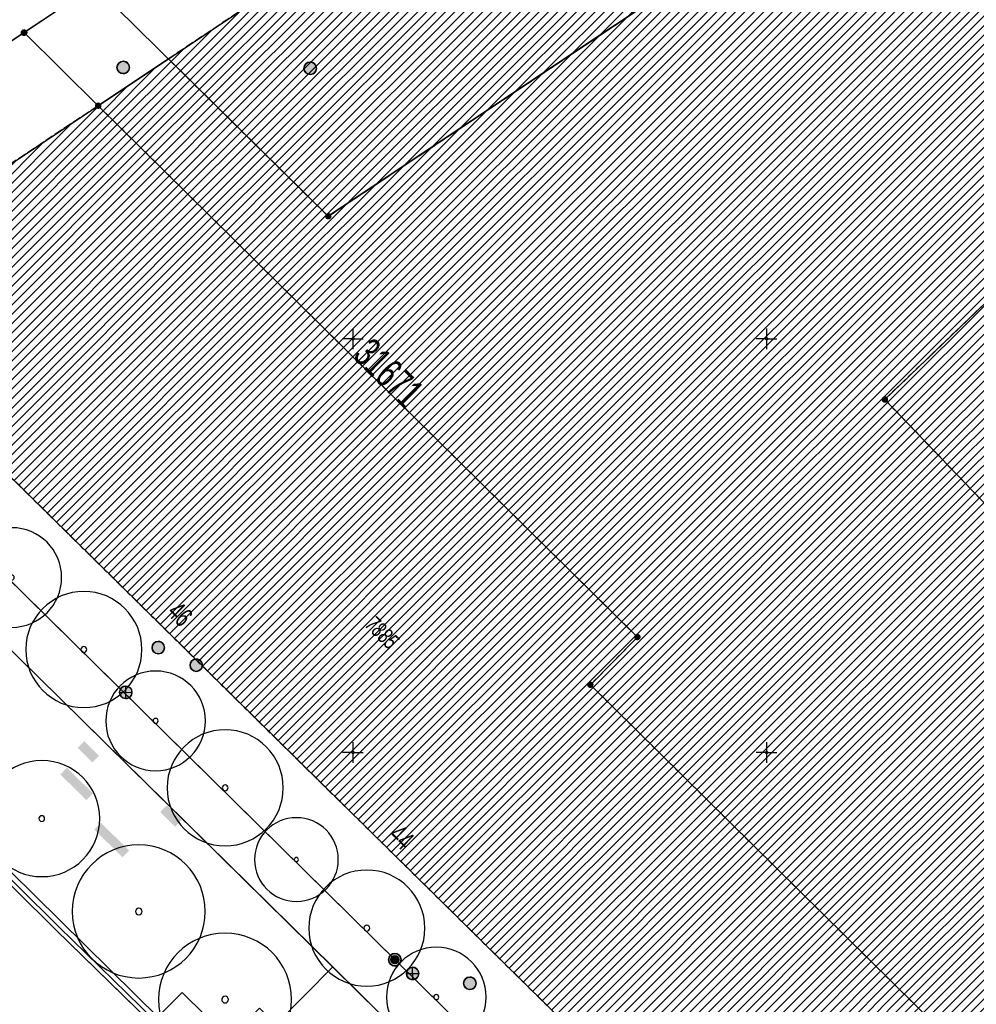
# Model space of a CAD drawing. Header units: metres. Extents: x 2695560 to 2696939, y 1260491 to 1262050.
# Tile 580 of 656: x 2695831 to 2695889, y 1261235 to 1261294. Entities that reach past the tile are written whole.
import ezdxf

# ---------------------------------------------------------------- set-up
doc = ezdxf.new("R2010")
doc.units = ezdxf.units.M
doc.linetypes.add('AUSGEZOGEN', pattern=[0])
doc.linetypes.add('STRICHLINIE_S4', pattern=[0.66, 0.5, -0.16])
for name, color, linetype in [('XR$1$AV_Flächen (EO)', 7, 'AUSGEZOGEN'), ('XR$1$AV_Grenzpunkte', 7, 'AUSGEZOGEN'), ('XR$1$AV_Koordinatennetzpunkte', 7, 'AUSGEZOGEN'), ('XR$1$AV_Linien (BB)', 7, 'AUSGEZOGEN'), ('XR$1$AV_Proj. Gebäude', 7, 'AUSGEZOGEN'), ('XR$1$AV_Proj. Gebäude-ID', 7, 'AUSGEZOGEN'), ('XR$1$AV_Proj. Haus-Nr.', 7, 'AUSGEZOGEN'), ('XR$1$AV_Proj. ut. Gebäude', 7, 'AUSGEZOGEN'), ('XR$1$AV_Proj. Versicherung-Nr.', 7, 'AUSGEZOGEN'), ('XR$1$AW_LK_Schachtdeckel', 24, 'AUSGEZOGEN'), ('XR$1$EW_LK_Knoten', 1, 'AUSGEZOGEN'), ('XR$1$GR_Baum', 94, 'AUSGEZOGEN'), ('XR$1$Liegenschaftsgrenzen', 7, 'AUSGEZOGEN'), ('XR$1$PFAV', 255, 'AUSGEZOGEN'), ('XR$1$PFAW', 255, 'AUSGEZOGEN'), ('XR$1$PFEW', 255, 'AUSGEZOGEN'), ('XR$1$PFWA', 255, 'AUSGEZOGEN'), ('XR$1$RP_Abstandslinie', 7, 'AUSGEZOGEN'), ('XR$1$WA_LK_Hydrant', 171, 'AUSGEZOGEN')]:
    doc.layers.add(name, color=color, linetype=linetype)
doc.styles.add('ARIAL', font='arial.ttf')
pattern_1 = [(45, (2695855, 1261000), (-0.5656854, 0.5656854), []), (45, (2695854.71716, 1261000.28284), (-0.5656854, 0.5656854), [])]

# ---------------------------------------------------------------- blocks, each defined once
blk = doc.blocks.new('COMPLEXOBJECT_291')
at = {"layer": 'XR$1$AV_Linien (BB)', "color": 7, "linetype": 'AUSGEZOGEN', "transparency": 33554687}
blk.add_lwpolyline([(5813.49, 11275.95), (5814.409, 11275.044), (5859.7, 11230.41), (5878.841, 11211.531)], dxfattribs=at)
blk = doc.blocks.new('COMPLEXOBJECT_619')
at = {"layer": 'XR$1$AV_Linien (BB)', "color": 7, "linetype": 'AUSGEZOGEN', "transparency": 33554687}
for p, q in [((5806.59, 11275.349), (5803.993, 11273.604)), ((5848.775, 11237.036), (5810.278, 11274.937)), ((5799.653, 11271.351), (5797.264, 11272.608))]:
    blk.add_line(p, q, dxfattribs=at)
for centre, radius, start, end in [((5808.201, 11273.06), 2.799, 42.10608, 125.14534), ((5792.694, 11290.064), 19.965, 290.40057, 304.46929)]:
    blk.add_arc(centre, radius, start, end, dxfattribs=at)
blk = doc.blocks.new('COMPLEXOBJECT_688')
at = {"layer": 'XR$1$AV_Linien (BB)', "color": 7, "linetype": 'AUSGEZOGEN', "transparency": 33554687}
blk.add_lwpolyline([(5796.458, 11258.431), (5799.729, 11255.027), (5799.902, 11254.847), (5804.024, 11250.549), (5810.945, 11243.331), (5815.456, 11247.657), (5819.617, 11251.582), (5832.036, 11239.275), (5837.826, 11233.637), (5838.007, 11233.811), (5839.672, 11235.498), (5842.519, 11232.689), (5844.359, 11234.554), (5845.356, 11233.57), (5848.775, 11237.036)], dxfattribs=at)
blk = doc.blocks.new('COMPLEXOBJECT_1365')
at = {"layer": 'XR$1$Liegenschaftsgrenzen', "color": 7, "linetype": 'AUSGEZOGEN', "transparency": 33554687}
for p, q in [((5806.59, 11275.349), (5803.993, 11273.604)), ((5799.653, 11271.351), (5797.264, 11272.608))]:
    blk.add_line(p, q, dxfattribs=at)
blk.add_lwpolyline([(5853.86, 11224.95), (5849.366, 11229.384), (5852.973, 11232.903), (5810.278, 11274.937)], dxfattribs=at)
for centre, radius, start, end in [((5808.201, 11273.06), 2.799, 42.10608, 125.14534), ((5792.694, 11290.064), 19.965, 290.40057, 304.46929)]:
    blk.add_arc(centre, radius, start, end, dxfattribs=at)
blk = doc.blocks.new('COMPLEXOBJECT_1421')
at = {"layer": 'XR$1$Liegenschaftsgrenzen', "color": 7, "linetype": 'AUSGEZOGEN', "transparency": 33554687}
blk.add_lwpolyline([(5813.49, 11275.95), (5859.7, 11230.41), (5879.293, 11211.085)], dxfattribs=at)
blk = doc.blocks.new('BAV15')
at = {"layer": 'XR$1$PFAV', "transparency": 33554687}
blk.add_hatch(color=7, dxfattribs=at).paths.add_polyline_path([(0.5, 0), (0.49, 0.1), (0.46, 0.2), (0.41, 0.29), (0.34, 0.36), (0.26, 0.42), (0.17, 0.47), (0.08, 0.49), (-0.03, 0.5), (-0.13, 0.48), (-0.22, 0.45), (-0.31, 0.4), (-0.38, 0.33), (-0.44, 0.24), (-0.48, 0.15), (-0.5, 0.05), (-0.5, -0.05), (-0.48, -0.15), (-0.44, -0.24), (-0.38, -0.33), (-0.31, -0.4), (-0.22, -0.45), (-0.13, -0.48), (-0.03, -0.5), (0.08, -0.49), (0.17, -0.47), (0.26, -0.42), (0.34, -0.36), (0.41, -0.29), (0.46, -0.2), (0.49, -0.1)])
at = {"color": 7, "transparency": 33554687}
for start, end in [(90, 270), (270, 90)]:
    blk.add_arc((0, 0), 0.5, start, end, dxfattribs=at)
at = {"layer": 'XR$1$PFAV', "transparency": 33554687}
blk.add_circle((0, 0), 0.5, dxfattribs=at)
blk = doc.blocks.new('BWAV20')
at = {"true_color": 0x000000, "transparency": 33554687}
blk.add_hatch(color=18, dxfattribs=at).paths.add_polyline_path([(0.17, 0), (0.16, 0.03), (0.15, 0.07), (0.14, 0.1), (0.11, 0.12), (0.09, 0.14), (0.06, 0.16), (0.03, 0.16), (-0.01, 0.17), (-0.04, 0.16), (-0.07, 0.15), (-0.1, 0.13), (-0.13, 0.11), (-0.15, 0.08), (-0.16, 0.05), (-0.17, 0.02), (-0.17, -0.02), (-0.16, -0.05), (-0.15, -0.08), (-0.13, -0.11), (-0.1, -0.13), (-0.07, -0.15), (-0.04, -0.16), (-0.01, -0.17), (0.03, -0.16), (0.06, -0.16), (0.09, -0.14), (0.11, -0.12), (0.14, -0.1), (0.15, -0.07), (0.16, -0.03)])
at = {"layer": 'XR$1$PFAV', "transparency": 33554687}
blk.add_hatch(color=7, dxfattribs=at).paths.add_polyline_path([(0.5, 0), (0.49, 0.1), (0.46, 0.2), (0.41, 0.29), (0.34, 0.36), (0.26, 0.42), (0.17, 0.47), (0.08, 0.49), (-0.03, 0.5), (-0.13, 0.48), (-0.22, 0.45), (-0.31, 0.4), (-0.38, 0.33), (-0.44, 0.24), (-0.48, 0.15), (-0.5, 0.05), (-0.5, -0.05), (-0.48, -0.15), (-0.44, -0.24), (-0.38, -0.33), (-0.31, -0.4), (-0.22, -0.45), (-0.13, -0.48), (-0.03, -0.5), (0.08, -0.49), (0.17, -0.47), (0.26, -0.42), (0.34, -0.36), (0.41, -0.29), (0.46, -0.2), (0.49, -0.1)])
blk = doc.blocks.new('BAV2041')
at = {"color": 7, "transparency": 33554687}
for p, q in [((0, 0.5), (0, 0.05)), ((-0.05, 0), (-0.5, 0)), ((0.05, 0), (0.5, 0)), ((0, -0.05), (0, -0.5))]:
    blk.add_line(p, q, dxfattribs=at)
blk.add_circle((0, 0), 0.05, dxfattribs=at)
for start, end in [(90, 270), (270, 90)]:
    blk.add_arc((0, 0), 0.05, start, end, dxfattribs=at)
blk = doc.blocks.new('WBGR1')
at = {"color": 94, "transparency": 33554687}
for radius, start, end in [(1, 90, 270), (1, 270, 90), (0.05, 90, 270), (0.05, 270, 90)]:
    blk.add_arc((0, 0), radius, start, end, dxfattribs=at)
blk = doc.blocks.new('BAW2082')
at = {"layer": 'XR$1$PFAW', "transparency": 33554687}
blk.add_hatch(color=7, dxfattribs=at).paths.add_polyline_path([(0.509, -0.003), (0.499, 0.098), (0.469, 0.194), (0.42, 0.283), (0.354, 0.359), (0.274, 0.421), (0.183, 0.466), (0.085, 0.491), (-0.016, 0.496), (-0.116, 0.481), (-0.211, 0.446), (-0.297, 0.392), (-0.37, 0.323), (-0.428, 0.24), (-0.468, 0.147), (-0.488, 0.047), (-0.488, -0.054), (-0.468, -0.153), (-0.428, -0.246), (-0.37, -0.329), (-0.297, -0.398), (-0.211, -0.452), (-0.116, -0.487), (-0.016, -0.502), (0.085, -0.497), (0.183, -0.472), (0.274, -0.427), (0.354, -0.366), (0.42, -0.289), (0.469, -0.2), (0.499, -0.104)])
at = {"transparency": 33554687}
for start, end in [(91.19481, 268.80519), (268.80519, 91.19481)]:
    blk.add_arc((0.01, 0), 0.5, start, end, dxfattribs=at)
at = {"layer": 'XR$1$PFAW', "transparency": 33554687}
blk.add_circle((0.009, -0.003), 0.5, dxfattribs=at)
blk = doc.blocks.new('BWA2009')
at = {"true_color": 0x000000, "transparency": 33554687}
blk.add_hatch(color=18, dxfattribs=at).paths.add_polyline_path([(0.333, 0), (0.327, 0.067), (0.306, 0.131), (0.274, 0.19), (0.23, 0.242), (0.176, 0.283), (0.116, 0.313), (0.05, 0.329), (-0.017, 0.333), (-0.084, 0.323), (-0.147, 0.299), (-0.204, 0.264), (-0.253, 0.217), (-0.291, 0.162), (-0.318, 0.1), (-0.332, 0.034), (-0.332, -0.034), (-0.318, -0.1), (-0.291, -0.162), (-0.253, -0.217), (-0.204, -0.264), (-0.147, -0.299), (-0.084, -0.323), (-0.017, -0.333), (0.05, -0.329), (0.116, -0.313), (0.176, -0.283), (0.23, -0.242), (0.274, -0.19), (0.306, -0.131), (0.327, -0.067)])
at = {"layer": 'XR$1$PFWA', "transparency": 33554687}
blk.add_hatch(color=7, dxfattribs=at).paths.add_polyline_path([(0.5, 0), (0.49, 0.101), (0.459, 0.197), (0.41, 0.286), (0.344, 0.362), (0.264, 0.424), (0.174, 0.469), (0.076, 0.494), (-0.025, 0.499), (-0.125, 0.484), (-0.22, 0.449), (-0.306, 0.395), (-0.379, 0.326), (-0.437, 0.243), (-0.477, 0.15), (-0.497, 0.051), (-0.497, -0.051), (-0.477, -0.15), (-0.437, -0.243), (-0.379, -0.326), (-0.306, -0.395), (-0.22, -0.449), (-0.125, -0.484), (-0.025, -0.499), (0.076, -0.494), (0.174, -0.469), (0.264, -0.424), (0.344, -0.362), (0.41, -0.286), (0.459, -0.197), (0.49, -0.101)])
at = {"transparency": 33554687}
blk.add_circle((0, 0), 0.333, dxfattribs=at)
for start, end in [(90, 180), (180, 270), (0, 90), (270, 0)]:
    blk.add_arc((0, 0), 0.5, start, end, dxfattribs=at)
at = {"layer": 'XR$1$PFWA', "transparency": 33554687}
blk.add_circle((0, 0), 0.5, dxfattribs=at)
blk = doc.blocks.new('BEWLP2549_S')
at = {"layer": 'XR$1$PFEW', "transparency": 33554687}
blk.add_hatch(color=7, dxfattribs=at).paths.add_polyline_path([(0.5, 0), (0.49, 0.101), (0.459, 0.197), (0.41, 0.286), (0.344, 0.362), (0.264, 0.424), (0.174, 0.469), (0.076, 0.494), (-0.025, 0.499), (-0.125, 0.484), (-0.22, 0.449), (-0.306, 0.395), (-0.379, 0.326), (-0.437, 0.243), (-0.477, 0.15), (-0.497, 0.051), (-0.497, -0.051), (-0.477, -0.15), (-0.437, -0.243), (-0.379, -0.326), (-0.306, -0.395), (-0.22, -0.449), (-0.125, -0.484), (-0.025, -0.499), (0.076, -0.494), (0.174, -0.469), (0.264, -0.424), (0.344, -0.362), (0.41, -0.286), (0.459, -0.197), (0.49, -0.101)])
at = {"color": 1, "transparency": 33554687}
for p, q in [((0.354, -0.354), (-0.354, 0.354)), ((-0.354, -0.354), (0.354, 0.354))]:
    blk.add_line(p, q, dxfattribs=at)
for start, end in [(91.38095, 268.61905), (268.61905, 91.38095)]:
    blk.add_arc((0, 0), 0.5, start, end, dxfattribs=at)
at = {"layer": 'XR$1$PFEW', "transparency": 33554687}
blk.add_circle((0, 0), 0.5, dxfattribs=at)

msp = doc.modelspace()

# ---------------------------------------------------------------- hatches: boundary and pattern name
at = {"transparency": 33554687}
for points in [[(2695834.733, 1261250.49), (2695834.332, 1261250.092), (2695835.215, 1261249.202), (2695835.616, 1261249.6)], [(2695833.676, 1261248.887), (2695833.279, 1261248.484), (2695834.852, 1261246.933), (2695835.249, 1261247.336)], [(2695839.72, 1261246.612), (2695839.32, 1261246.206), (2695840.214, 1261245.326), (2695840.614, 1261245.732)], [(2695835.732, 1261245.562), (2695835.332, 1261245.156), (2695837.044, 1261243.472), (2695837.444, 1261243.878)]]:
    msp.add_hatch(color=7, dxfattribs=at).paths.add_polyline_path(points)
at = {"layer": 'XR$1$AV_Proj. Gebäude', "lineweight": 30, "transparency": 33554687}
h = msp.add_hatch(dxfattribs=at)
h.set_pattern_fill('SCHRAFFUR_601', color=254, scale=0.2, style=0, pattern_type=2)
h.set_pattern_definition(pattern_1)
h.paths.add_polyline_path([(2695839.814, 1261291.73), (2695849.469, 1261282.217), (2695892.949, 1261311.187), (2695908.22, 1261295.259), (2695883.11, 1261271.146), (2695893.292, 1261260.543), (2695931.015, 1261296.769), (2695898.414, 1261330.774)], flags=0)
h = msp.add_hatch(dxfattribs=at)
h.set_pattern_fill('SCHRAFFUR_601', color=254, scale=0.2, style=0, pattern_type=2)
h.set_pattern_definition(pattern_1)
h.paths.add_polyline_path([(2695835.564, 1261288.898), (2695818.82, 1261277.74), (2695883.508, 1261214.004), (2695894.8, 1261224.848), (2695865.317, 1261253.898), (2695868.159, 1261256.783)], flags=0)
at = {"layer": 'XR$1$AV_Proj. ut. Gebäude', "transparency": 33554687}
h = msp.add_hatch(dxfattribs=at)
h.set_pattern_fill('SCHRAFFUR_601', color=255, scale=0.2, style=0, pattern_type=2)
h.set_pattern_definition(pattern_1)
h.paths.add_polyline_path([(2695931.015, 1261296.769), (2695893.292, 1261260.543), (2695883.11, 1261271.146), (2695908.22, 1261295.259), (2695892.949, 1261311.187), (2695849.469, 1261282.217), (2695839.814, 1261291.73), (2695835.564, 1261288.898), (2695868.159, 1261256.783), (2695865.317, 1261253.898), (2695894.8, 1261224.848), (2695883.508, 1261214.004), (2695887.07, 1261210.493), (2695918.263, 1261240.448), (2695915.492, 1261243.333), (2695949.464, 1261275.956), (2695932.293, 1261293.837), (2695933.093, 1261294.605)], flags=0)

# ---------------------------------------------------------------- linework, layer by layer
at = {"layer": 'XR$1$AV_Flächen (EO)', "color": 7, "linetype": 'AUSGEZOGEN', "transparency": 33554687}
msp.add_lwpolyline([(2695841.58, 1261212.504), (2695839.524, 1261214.658), (2695829.815, 1261224.822), (2695838.977, 1261233.621), (2695833.182, 1261239.263), (2695820.591, 1261251.74), (2695816.254, 1261247.649), (2695816.426, 1261247.467), (2695820.587, 1261251.392), (2695833.006, 1261239.085), (2695838.617, 1261233.622), (2695829.462, 1261224.83), (2695839.343, 1261214.485), (2695841.4, 1261212.332), (2695841.58, 1261212.504)], close=True, dxfattribs=at)
at = {"layer": 'XR$1$AV_Linien (BB)', "color": 7, "linetype": 'AUSGEZOGEN', "transparency": 33554687}
for p, q in [((2695869.503, 1261318.873), (2695815.13, 1261282.7)), ((2695853.943, 1261232.713), (2695849.745, 1261236.846))]:
    msp.add_line(p, q, dxfattribs=at)
at = {"layer": 'XR$1$AV_Proj. Gebäude', "color": 8, "linetype": 'STRICHLINIE_S4', "transparency": 33554687}
for points in [[(2695839.814, 1261291.73), (2695849.469, 1261282.217), (2695892.949, 1261311.187), (2695908.22, 1261295.259), (2695883.11, 1261271.146), (2695893.292, 1261260.543), (2695931.015, 1261296.769), (2695898.414, 1261330.774), (2695839.814, 1261291.73)], [(2695835.564, 1261288.898), (2695818.82, 1261277.74), (2695883.508, 1261214.004), (2695894.8, 1261224.848), (2695865.317, 1261253.898), (2695868.159, 1261256.783), (2695835.564, 1261288.898)]]:
    msp.add_lwpolyline(points, close=True, dxfattribs=at)
at = {"layer": 'XR$1$AV_Proj. ut. Gebäude', "color": 8, "linetype": 'AUSGEZOGEN', "transparency": 33554687}
msp.add_lwpolyline([(2695931.015, 1261296.769), (2695893.292, 1261260.543), (2695883.11, 1261271.146), (2695908.22, 1261295.259), (2695892.949, 1261311.187), (2695849.469, 1261282.217), (2695839.814, 1261291.73), (2695835.564, 1261288.898), (2695868.159, 1261256.783), (2695865.317, 1261253.898), (2695894.8, 1261224.848), (2695883.508, 1261214.004), (2695887.07, 1261210.493), (2695918.263, 1261240.448), (2695915.492, 1261243.333), (2695949.464, 1261275.956), (2695932.293, 1261293.837), (2695933.093, 1261294.605), (2695931.015, 1261296.769)], close=True, dxfattribs=at)
at = {"layer": 'XR$1$Liegenschaftsgrenzen', "color": 7, "linetype": 'AUSGEZOGEN', "transparency": 33554687}
for p, q in [((2695835.344, 1261296.148), (2695831.091, 1261293.318)), ((2695831.091, 1261293.318), (2695815.13, 1261282.7))]:
    msp.add_line(p, q, dxfattribs=at)
for points in [[(2695835.344, 1261296.148), (2695849.477, 1261282.219), (2695892.93, 1261311.168), (2695908.217, 1261295.248), (2695883.115, 1261271.145), (2695893.297, 1261260.542), (2695931.021, 1261296.765), (2695932.774, 1261298.59)], [(2695880.263, 1261210.895), (2695894.795, 1261224.85), (2695865.317, 1261253.902), (2695868.159, 1261256.787), (2695835.573, 1261288.901), (2695831.091, 1261293.318)]]:
    msp.add_lwpolyline(points, dxfattribs=at)
at = {"layer": 'XR$1$RP_Abstandslinie', "color": 7, "linetype": 'AUSGEZOGEN', "transparency": 33554687}
for points in [[(2695864.299, 1261308.045), (2695851.94, 1261299.81), (2695818.82, 1261277.74)], [(2695818.82, 1261277.74), (2695843.69, 1261253.25), (2695870.76, 1261226.57), (2695897.4, 1261200.31)], [(2695885.13, 1261188.53), (2695858.82, 1261214.46), (2695831.76, 1261241.14), (2695804.25, 1261268.25)]]:
    msp.add_lwpolyline(points, dxfattribs=at)

# ---------------------------------------------------------------- block references
at = {"layer": 'XR$1$AV_Grenzpunkte', "color": 7, "linetype": 'AUSGEZOGEN', "lineweight": -3, "transparency": 33554687}
for name, p, xscale, yscale in [('BAV15', (2695831.091, 1261293.318), 0.3249999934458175, 0.3249999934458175), ('BWAV20', (2695835.573, 1261288.901), 0.3899999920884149, 0.3899999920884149), ('BWAV20', (2695849.477, 1261282.219), 0.3899999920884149, 0.3899999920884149), ('BWAV20', (2695883.115, 1261271.145), 0.3899999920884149, 0.3899999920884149), ('BWAV20', (2695868.159, 1261256.787), 0.3899999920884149, 0.3899999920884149), ('BWAV20', (2695865.317, 1261253.902), 0.3899999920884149, 0.3899999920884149)]:
    msp.add_blockref(name, p, dxfattribs=dict(at, xscale=xscale, yscale=yscale))
at = {"layer": 'XR$1$AV_Koordinatennetzpunkte', "color": 7, "linetype": 'AUSGEZOGEN', "lineweight": -3, "transparency": 33554687, "xscale": 1.25, "yscale": 1.25}
for p in [(2695850.97, 1261274.81), (2695875.97, 1261274.81), (2695850.97, 1261249.81), (2695875.97, 1261249.81)]:
    msp.add_blockref('BAV2041', p, dxfattribs=at)
at = {"layer": 'XR$1$AV_Linien (BB)', "color": 7, "linetype": 'AUSGEZOGEN', "lineweight": -3, "transparency": 33554687}
for name in ['COMPLEXOBJECT_291', 'COMPLEXOBJECT_619', 'COMPLEXOBJECT_688']:
    msp.add_blockref(name, (2690000.97, 1249999.81), dxfattribs=at)
at = {"layer": 'XR$1$AW_LK_Schachtdeckel', "color": 24, "linetype": 'AUSGEZOGEN', "lineweight": -3, "transparency": 33554687, "xscale": 0.7499999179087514, "yscale": 0.7499999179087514}
for p in [(2695837.073, 1261291.217), (2695848.374, 1261291.162), (2695839.194, 1261256.147), (2695841.488, 1261255.084), (2695858.024, 1261235.859)]:
    msp.add_blockref('BAW2082', p, dxfattribs=at)
at = {"layer": 'XR$1$EW_LK_Knoten', "color": 1, "linetype": 'AUSGEZOGEN', "lineweight": -3, "transparency": 33554687}
for p, xscale, yscale, rotation in [((2695837.234, 1261253.444), 0.7499999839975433, 0.7499999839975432, 315.4220999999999), ((2695854.573, 1261236.454), 0.7499999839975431, 0.7499999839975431, 316.0629)]:
    msp.add_blockref('BEWLP2549_S', p, dxfattribs=dict(at, xscale=xscale, yscale=yscale, rotation=rotation))
at = {"layer": 'XR$1$GR_Baum', "color": 94, "linetype": 'AUSGEZOGEN', "lineweight": -3, "transparency": 33554687}
for p, xscale, yscale in [((2695830.346, 1261260.385), 3.012001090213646, 3.012001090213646), ((2695834.702, 1261256.034), 3.509939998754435, 3.509939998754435), ((2695839.039, 1261251.721), 3.012001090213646, 3.012001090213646), ((2695843.245, 1261247.674), 3.509939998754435, 3.509939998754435), ((2695832.158, 1261245.815), 3.509939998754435, 3.509939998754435), ((2695847.549, 1261243.337), 2.531872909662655, 2.531872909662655), ((2695838.021, 1261240.2), 4.021209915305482, 4.021209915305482), ((2695851.806, 1261239.194), 3.509939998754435, 3.509939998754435), ((2695843.237, 1261234.871), 4.021209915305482, 4.021209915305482), ((2695856.004, 1261235.027), 3.012001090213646, 3.012001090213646)]:
    msp.add_blockref('WBGR1', p, dxfattribs=dict(at, xscale=xscale, yscale=yscale))
at = {"layer": 'XR$1$Liegenschaftsgrenzen', "color": 7, "linetype": 'AUSGEZOGEN', "lineweight": -3, "transparency": 33554687}
for name in ['COMPLEXOBJECT_1421', 'COMPLEXOBJECT_1365']:
    msp.add_blockref(name, (2690000.97, 1249999.81), dxfattribs=at)
at = {"layer": 'XR$1$WA_LK_Hydrant', "color": 171, "linetype": 'AUSGEZOGEN', "lineweight": -3, "transparency": 33554687, "xscale": 0.7499999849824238, "yscale": 0.7499999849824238, "rotation": 45.372451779}
msp.add_blockref('BWA2009', (2695853.498, 1261237.287), dxfattribs=at)

# ---------------------------------------------------------------- texts
at = {"layer": 'XR$1$AV_Proj. Gebäude-ID', "color": 8, "transparency": 33554687, "insert": (2695853.134, 1261272.737), "char_height": 1.78244, "width": 5.33347, "attachment_point": 5, "rotation": 315.4248, "style": 'ARIAL'}
msp.add_mtext('\\W0.66;31671', dxfattribs=at)
at = {"layer": 'XR$1$AV_Proj. Haus-Nr.', "color": 8, "transparency": 33554687, "char_height": 1.1621, "width": 1.68109, "attachment_point": 8, "rotation": 315.4248, "style": 'ARIAL'}
for s, insert in [('\\W0.70;46', (2695840.108, 1261257.754)), ('\\W0.70;44', (2695853.496, 1261244.285))]:
    msp.add_mtext(s, dxfattribs=dict(at, insert=insert))
at = {"layer": 'XR$1$AV_Proj. Versicherung-Nr.', "color": 8, "transparency": 33554687, "insert": (2695852.726, 1261257.058), "char_height": 0.96842, "width": 2.46457, "attachment_point": 5, "rotation": 315.4203, "style": 'ARIAL'}
msp.add_mtext('\\A1;{\\fArial|i1|b0;\\H0.968418;\\W0.700000;\\C8;7885}\\P', dxfattribs=at)

doc.saveas('drawing.dxf')
